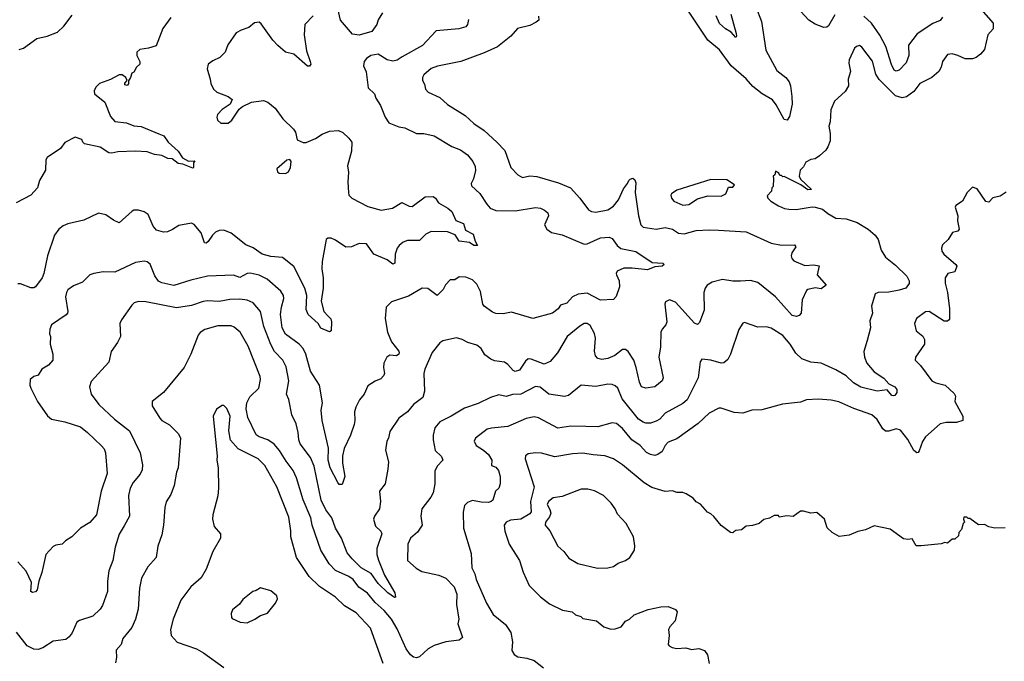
# Model space of a CAD drawing. Extents: x 1678431 to 1860718, y 384618 to 522882.
# Tile 403 of 473: x 1800629 to 1807320, y 452850 to 457208. Entities that reach past the tile are written whole.
import ezdxf

# ---------------------------------------------------------------- set-up
doc = ezdxf.new("R2010")
doc.units = 0

msp = doc.modelspace()

# ---------------------------------------------------------------- linework, layer by layer
at = {"layer": '0CON10XD'}
for points in [[(1806168.8, 457241.2), (1806124.6, 457165.4), (1806113.4, 457156.6), (1806094.2, 457155.8), (1806035, 457176.7), (1805991.2, 457205), (1805881.2, 457325)], [(1807111.2, 457335), (1807243.9, 457183.9), (1807243.8, 457145), (1807208.8, 457105), (1807185.7, 457005), (1807157.4, 456972.6), (1807129.1, 456950.9), (1807105, 456942.5), (1807055, 456942.5), (1807005, 456965.7), (1806965, 456976.2), (1806935, 456972.5), (1806900, 456925), (1806891.2, 456885), (1806874.2, 456855.8), (1806826.7, 456815), (1806746.6, 456773.4), (1806705, 456719.2), (1806655, 456683.8), (1806625, 456677.5)], [(1803093.8, 457255), (1803064.2, 457205.8), (1803055.6, 457174.4), (1803021.7, 457128.3), (1802935, 457103.3), (1802889.7, 457109.7), (1802808.5, 457205), (1802790.4, 457285)], [(1805631.1, 457295), (1805668.9, 457195), (1805700.2, 457000.2), (1805775, 456862.5), (1805835, 456814.3), (1805858.6, 456785), (1805868, 456758), (1805876, 456686), (1805879.2, 456635), (1805860.3, 456549.7), (1805845, 456526.2), (1805825, 456530), (1805770.1, 456630.1), (1805743.8, 456663.8), (1805674.4, 456704.4), (1805612.1, 456755), (1805565, 456805.5), (1805463.6, 456893.6), (1805385, 457003.3), (1805305, 457069.4), (1805165, 457278.5)], [(1805460.8, 457245), (1805498, 457115), (1805500, 457095), (1805495, 457087.5), (1805463.3, 457123.3), (1805425, 457145.4), (1805385, 457181.9), (1805360.8, 457235)], [(1801656.6, 457223.4), (1801600.8, 457149.1), (1801555, 457031.2), (1801505, 457013.8), (1801444, 457006), (1801425, 456987.5), (1801424, 456965), (1801444, 456925), (1801444.1, 456905.9), (1801423.3, 456885), (1801405, 456852.5), (1801390, 456845), (1801382.5, 456815), (1801368.3, 456791.7), (1801367, 456773), (1801358.3, 456761.7), (1801342.5, 456765), (1801343, 456777), (1801360, 456795), (1801350, 456815), (1801325, 456832.5), (1801305, 456833.3), (1801245, 456801.2), (1801170, 456775), (1801145, 456750), (1801133.8, 456725), (1801136.7, 456705), (1801207.5, 456647.5), (1801245, 456550), (1801275, 456517.1), (1801355, 456507.1), (1801405, 456486), (1801455, 456481.9), (1801575, 456432.5), (1801608.7, 456418.7), (1801638, 456375), (1801706, 456315), (1801735, 456270), (1801775, 456247.5), (1801818.3, 456248.3), (1801810, 456235), (1801810, 456205), (1801805, 456200), (1801737, 456227), (1801705, 456231.2), (1801665, 456263.3), (1801635, 456266.2), (1801595, 456286), (1801545, 456292.9), (1801495, 456310), (1801415, 456315.8), (1801295, 456311.4), (1801255, 456300.6), (1801235, 456303.1), (1801175, 456341.2), (1801070, 456365), (1801057.5, 456375), (1801050, 456395), (1801005, 456410), (1800935.9, 456374.1), (1800905, 456333.8), (1800815, 456272.5), (1800806.2, 456255), (1800804.2, 456185), (1800764.2, 456115), (1800750, 456065), (1800705, 456016.7), (1800605, 455962.9)], [(1802622, 457235), (1802567.5, 457175), (1802561.4, 457105), (1802577.3, 456997.3), (1802603.3, 456925), (1802606.7, 456905), (1802598.8, 456891.2), (1802585, 456893.3), (1802492.7, 456972.7), (1802435, 456988), (1802382.4, 457032.4), (1802349.3, 457069.3), (1802269.5, 457179.5), (1802255, 457190), (1802225, 457187.5), (1802185, 457153.8), (1802132.7, 457137.3), (1802100.3, 457119.7), (1802042.9, 457037.1), (1802025, 456987.5), (1801988.8, 456951.2), (1801941.7, 456928.3), (1801910, 456905), (1801902.5, 456875), (1801923.8, 456805), (1801926.7, 456775), (1801945.9, 456735.9), (1801967.5, 456715), (1802045.9, 456685.9), (1802072.5, 456665), (1802060, 456635), (1802005, 456598.8), (1801972.5, 456565), (1801968.8, 456545), (1801973.8, 456525), (1801996.1, 456506.1), (1802045, 456504), (1802070, 456525), (1802120.9, 456599.1), (1802141.7, 456618.3), (1802205, 456648.6), (1802285, 456659.2), (1802315, 456648), (1802365, 456606.2), (1802416.2, 456535), (1802490, 456465), (1802503.3, 456445), (1802515, 456392.5), (1802555, 456373.3), (1802575, 456373.8), (1802638.3, 456401.7), (1802685, 456431.2), (1802735, 456450.8), (1802795.6, 456455.6), (1802825, 456442), (1802865, 456404), (1802885.8, 456375), (1802884, 456315), (1802856.7, 456215), (1802862.3, 456172.3), (1802857.8, 456105), (1802862.5, 456035), (1802866, 456015), (1802885.5, 455995.5), (1802995, 455938.9), (1803085, 455914), (1803162.3, 455927.7), (1803225, 455965.8), (1803275, 455942), (1803295, 455940), (1803385, 456004.3), (1803437.5, 456007.5), (1803453.8, 455995), (1803473.9, 455963.9), (1803538.7, 455928.7), (1803566.2, 455905), (1803593.3, 455845), (1803645, 455823.3), (1803658.3, 455778.3), (1803710.5, 455750.5), (1803724, 455704), (1803740, 455675), (1803715, 455674.2), (1803684.5, 455694.5), (1803615, 455704), (1803587.3, 455747.3), (1803535, 455766.7), (1803425, 455769.2), (1803388.7, 455751.3), (1803345, 455707.5), (1803265, 455707.8), (1803235, 455695.7), (1803206.4, 455673.6), (1803193.3, 455655), (1803180.6, 455615), (1803178, 455555), (1803165, 455548), (1803126.4, 455576.4), (1803036.2, 455615), (1802985, 455685.7), (1802935, 455688.6), (1802884, 455664), (1802845, 455662.9), (1802775, 455710.8), (1802745, 455724), (1802722.5, 455725), (1802712, 455715), (1802684.6, 455565), (1802682, 455515), (1802690.7, 455455), (1802690.4, 455385), (1802676.9, 455295), (1802695.5, 455225.5), (1802725, 455194), (1802742, 455175), (1802747.5, 455155), (1802746.4, 455093.6), (1802735, 455087.5), (1802675, 455113.3), (1802656.7, 455145), (1802590, 455205), (1802575, 455240), (1802579.1, 455335), (1802566.2, 455385), (1802490.5, 455530.5), (1802415, 455592.9), (1802335, 455600.4), (1802276.2, 455615), (1802215, 455659.4), (1802165, 455679.4), (1802065, 455758.1), (1802015, 455778.6), (1801985, 455775.8), (1801960, 455765), (1801938.8, 455745), (1801909.7, 455700.3), (1801895, 455690), (1801885, 455692.5), (1801860.9, 455760.9), (1801815, 455816.7), (1801795.9, 455825.9), (1801709.5, 455810.5), (1801667.8, 455782.2), (1801632.7, 455767.3), (1801605, 455764.2), (1801557.5, 455777.5), (1801535.8, 455805), (1801502, 455885), (1801475, 455902), (1801435, 455914), (1801405, 455913.8), (1801392.7, 455907.3), (1801305, 455828.8), (1801265, 455846), (1801215, 455882), (1801165, 455893.8), (1801065, 455845.8), (1800955, 455821.4), (1800925, 455808.6), (1800895, 455784), (1800864.2, 455745), (1800816.9, 455605), (1800793.5, 455485), (1800781.1, 455455), (1800735, 455394), (1800724.2, 455385.8), (1800705, 455385.8), (1800635, 455414), (1800615, 455413.8)], [(1800625, 457006), (1800655, 457013.8), (1800745, 457080), (1800815, 457095.7), (1800885, 457123.8), (1800929.3, 457165), (1800985, 457238.2)], [(1803679.1, 457209.1), (1803672.9, 457175), (1803661.2, 457158.8), (1803613.8, 457146.2), (1803458.3, 457131.7), (1803366.4, 457033.6), (1803228.6, 456955), (1803195, 456932.5), (1803165, 456926.7), (1803126.2, 456936.2), (1803065, 456973.6), (1803015, 456963.9), (1802985.5, 456945), (1802969.4, 456925), (1802964.2, 456895), (1802983, 456853), (1802995.8, 456745), (1803040.8, 456705), (1803048.6, 456675), (1803080, 456625), (1803111.4, 456545), (1803137, 456507), (1803205, 456479.2), (1803245, 456472.5), (1803325, 456434), (1803375, 456436), (1803445, 456420), (1803565.5, 456345.5), (1803623.4, 456323.4), (1803670.9, 456290.9), (1803708.6, 456245), (1803725, 456210), (1803725.5, 456184.5), (1803712.4, 456127.6), (1803697.1, 456095), (1803698.3, 456078.3), (1803756.7, 456026.7), (1803802.9, 455955), (1803827, 455927), (1803865, 455912.7), (1803995, 455909.4), (1804135, 455931.9), (1804168.3, 455928.3), (1804196.2, 455915), (1804218.6, 455895), (1804222, 455875), (1804196.2, 455815), (1804210, 455785), (1804242.8, 455762.8), (1804315, 455746.7), (1804465, 455682.7), (1804485, 455684.5), (1804575, 455725.6), (1804635, 455731.4), (1804655, 455722), (1804690, 455675), (1804715, 455654.2), (1804815, 455632.9), (1804927.7, 455557.7), (1805000, 455555), (1805007.5, 455545), (1804995, 455533.8), (1804945, 455530), (1804895, 455509.2), (1804790.3, 455520.3), (1804735, 455520), (1804689.1, 455500.9), (1804682.5, 455485), (1804685.6, 455475.6), (1804702.9, 455435), (1804705.8, 455394.2), (1804682.4, 455327.6), (1804665, 455308), (1804575, 455301.9), (1804485, 455350.6), (1804425, 455343.3), (1804386, 455325), (1804347, 455283), (1804305, 455268), (1804288, 455245), (1804249.2, 455215), (1804115, 455178.8), (1803970.7, 455220.7), (1803915, 455210), (1803865, 455212.1), (1803841.8, 455221.8), (1803785, 455262.9), (1803776.5, 455275), (1803760.7, 455360.7), (1803735, 455411.2), (1803705, 455441.2), (1803659.7, 455459.7), (1803615, 455460.8), (1803585, 455440), (1803555, 455440), (1803522.7, 455407.3), (1803506.7, 455375), (1803465.7, 455334.3), (1803403, 455383), (1803363.6, 455383.6), (1803271.1, 455328.9), (1803155, 455292.5), (1803120, 455255), (1803111.7, 455178.3), (1803127.8, 455085), (1803155, 455020), (1803205, 454957.1), (1803208.5, 454945), (1803204.4, 454935), (1803188.8, 454925), (1803145, 454928.5), (1803123.6, 454915), (1803102.7, 454875), (1803100.4, 454845), (1803106.9, 454805), (1803102.1, 454787.9), (1803082.2, 454767.8), (1803045, 454752.5), (1802995, 454720), (1802968.6, 454665), (1802936.9, 454625), (1802912.9, 454575), (1802903.1, 454545), (1802905.7, 454485.7), (1802900.7, 454459.3), (1802877.5, 454385), (1802832.9, 454295), (1802823.1, 454245), (1802821.5, 454195), (1802837.8, 454105), (1802819.7, 454050.3), (1802800.7, 454050.7), (1802790.6, 454065), (1802739.1, 454165), (1802725.4, 454215), (1802728.1, 454298.1), (1802683.5, 454485), (1802677.8, 454555), (1802685.5, 454605.5), (1802666.9, 454725), (1802605, 454820), (1802574, 454935), (1802555.3, 454975.3), (1802528.1, 455005), (1802435, 455071.2), (1802412.9, 455115), (1802400.6, 455205), (1802406.8, 455255), (1802423.6, 455315), (1802421.1, 455335), (1802403, 455363), (1802310.8, 455445), (1802255, 455473.6), (1802195, 455486.2)], [(1804155, 457232.5), (1804156, 457205), (1804139.7, 457190.3), (1804095, 457168.1), (1804011.7, 457148.3), (1803966.2, 457095), (1803875.5, 457024.5), (1803785, 456983.3), (1803626.3, 456923.7), (1803467.2, 456892.8), (1803424, 456876), (1803376.2, 456833.8), (1803366.9, 456815), (1803365.7, 456795), (1803379.3, 456769.3), (1803386.6, 456736.6), (1803405.5, 456715.5), (1803485, 456678.6), (1803535, 456631.9), (1803656.5, 456556.5), (1803715, 456503.1), (1803785.9, 456455.9), (1803871.9, 456375), (1803925, 456320), (1803967.5, 456205), (1804015, 456153.8), (1804045, 456136.2), (1804095, 456147.8), (1804143.6, 456143.6), (1804290.6, 456100.6), (1804372, 456065), (1804435.4, 455995.4), (1804495, 455915.8), (1804514.6, 455904.6), (1804545, 455900), (1804625, 455917.1), (1804665, 455942.2), (1804697.3, 455985), (1804731.7, 456058.3), (1804760, 456095), (1804768, 456115), (1804776.7, 456125), (1804795, 456131.2), (1804809.7, 456119.7), (1804815, 456100), (1804812.2, 456035), (1804833.6, 455875), (1804850.5, 455815), (1804865, 455799.4), (1804955, 455785.5), (1805015, 455795.5), (1805065, 455784.5), (1805105, 455758.8), (1805143.9, 455753.9), (1805225, 455775.5), (1805315, 455781.5), (1805378.7, 455778.7), (1805565, 455767.5), (1805735, 455690.5), (1805805, 455675.6), (1805895, 455679.2), (1805904, 455665), (1805875.8, 455625), (1805870.8, 455605), (1805876.9, 455585), (1805890.5, 455570.5), (1805965, 455538.1), (1806025, 455542.2), (1806062.5, 455535), (1806047.5, 455475), (1806110, 455405), (1806075, 455380), (1806035, 455385.8), (1805985, 455376), (1805975, 455368.8), (1805945.5, 455305), (1805939.7, 455215), (1805925, 455199.2), (1805907.5, 455192.5), (1805878.3, 455198.3), (1805765.9, 455325.9), (1805645, 455422.5), (1805595, 455437.1), (1805527.6, 455432.4), (1805475, 455432.5), (1805405, 455443.1), (1805335, 455425.6), (1805300.8, 455405), (1805287.1, 455385), (1805277.8, 455355), (1805279.4, 455235), (1805249.5, 455150.5), (1805235, 455138.6), (1805215, 455147.1), (1805085, 455289.5), (1805045, 455305.5), (1805018.3, 455291.7), (1805014, 455275), (1805025.8, 455155), (1805020, 455135), (1804994.4, 455105.6), (1804985.6, 455085), (1804983.8, 454985), (1804972.3, 454915), (1805002.2, 454775), (1804994.5, 454755.5), (1804945, 454714.3), (1804885, 454704.4), (1804854.3, 454715), (1804840, 454745), (1804819.2, 454845), (1804801.8, 454895), (1804762.9, 454955)], [(1806901.2, 457225), (1806885, 457203.3), (1806835, 457182.5), (1806727.9, 457112.1), (1806670, 457035), (1806670.5, 456965), (1806652.2, 456915), (1806605, 456865.6), (1806585, 456857.5), (1806572.7, 456865), (1806553.3, 456903.3), (1806515.2, 457025.2), (1806473.4, 457103.4), (1806416.8, 457185), (1806365, 457230.8)], [(1806625, 456677.5), (1806581.8, 456691.8), (1806470.6, 456800.6), (1806447.2, 456837.2), (1806425, 456925.7), (1806352.1, 457022.1), (1806335, 457032), (1806315, 457026.2), (1806302, 457015), (1806265.7, 456935), (1806263, 456913), (1806275.8, 456855), (1806260, 456805), (1806261.7, 456758.3), (1806239.3, 456720.7), (1806166.4, 456653.6), (1806141.2, 456595), (1806136.7, 456515), (1806126.7, 456485), (1806136.2, 456435), (1806136.2, 456385), (1806121.2, 456345), (1806108.3, 456321.7), (1806065, 456282.5), (1806035, 456263.3), (1806005, 456257.5), (1805970.7, 456239.3), (1805955, 456207.5), (1805932.5, 456185), (1805926.7, 456145), (1805934.1, 456124.1), (1806010, 456055), (1805985, 456053.3), (1805936.2, 456086.2), (1805825, 456142.5), (1805815, 456140), (1805805, 456150), (1805795, 456150), (1805787.5, 456165), (1805765, 456180), (1805760, 456155), (1805750, 456145), (1805751.7, 456128.3), (1805750, 456075), (1805740, 456065), (1805737, 456043), (1805708.3, 456011.7), (1805712.5, 455995), (1805732.5, 455975), (1805785, 455943.8), (1805825.9, 455925.9), (1805855, 455920.8), (1805905, 455919.2), (1806015, 455937.1), (1806035.6, 455935.6), (1806085, 455920.8), (1806120.5, 455890.5), (1806175, 455860.8), (1806245, 455855.8), (1806320.4, 455830.4), (1806395, 455784.4), (1806442.9, 455745), (1806464, 455715), (1806483.4, 455643.4), (1806513.1, 455595), (1806581.5, 455541.5), (1806658.6, 455465), (1806672.9, 455435), (1806674.2, 455415), (1806650, 455385), (1806605, 455370), (1806535, 455357.5), (1806464, 455356), (1806442.5, 455345), (1806417, 455263), (1806423.3, 455215), (1806407, 455163), (1806410, 455115), (1806388.3, 455028.3), (1806366.4, 454953.6), (1806370.4, 454915), (1806386.2, 454875), (1806435, 454816.5), (1806502.5, 454772.5), (1806535, 454733.8), (1806576.2, 454715), (1806590, 454695), (1806590, 454675), (1806576.7, 454655), (1806565, 454652.9), (1806555, 454656), (1806523.1, 454693.1), (1806456, 454684), (1806345, 454711.3), (1806295, 454740.4), (1806245, 454787.8), (1806175, 454830), (1806075.5, 454874.5), (1806005, 454881.5), (1805944.7, 454904.7), (1805902.4, 454942.4), (1805864.2, 455004.2), (1805815, 455062.5), (1805735, 455112.5), (1805705, 455121.9), (1805645, 455120), (1805555, 455152), (1805543.1, 455146.9), (1805516.4, 455103.6), (1805459.5, 454935), (1805441.1, 454898.9), (1805415, 454877.5), (1805395, 454875.6), (1805325, 454896.4), (1805265, 454902), (1805252.9, 454885), (1805239.1, 454775), (1805164.4, 454625), (1805135, 454601.5), (1805014.4, 454535), (1804978.6, 454495), (1804955, 454480.5), (1804915, 454467.8), (1804885, 454466.9), (1804865, 454473.1), (1804835, 454494.5), (1804722.4, 454632.4), (1804693.1, 454705), (1804675, 454721.9), (1804655, 454728.9), (1804625, 454731.5), (1804545, 454715.6), (1804445, 454726), (1804358, 454655), (1804331.7, 454648.3), (1804225, 454663.6), (1804165, 454711.5), (1804135, 454716.7), (1804035, 454664.6), (1803977.7, 454662.3), (1803935, 454649.6), (1803885, 454658.9), (1803827.8, 454642.2), (1803745, 454601.5), (1803651.1, 454568.9), (1803561.2, 454515), (1803483, 454477), (1803450.8, 454435), (1803438.9, 454385), (1803439.5, 454355), (1803452.7, 454282.7), (1803495, 454241.2), (1803503.3, 454215), (1803466.2, 454175), (1803449.5, 454140.5), (1803450, 454055), (1803437.8, 453995), (1803423.1, 453965), (1803361.8, 453885), (1803354.3, 453835), (1803364.2, 453775), (1803332.7, 453727.3), (1803285, 453686.2), (1803267.5, 453645), (1803264.4, 453534.4), (1803323.2, 453483.2), (1803360.9, 453460.9), (1803477.1, 453435), (1803525.4, 453415.4), (1803580.2, 453355), (1803598.3, 453305), (1803597.5, 453235), (1803613.1, 453136.9), (1803606.4, 453103.6), (1803637.3, 453012.7), (1803615, 452993.1), (1803525, 452981.5), (1803445, 452956.4), (1803405.3, 452934.7), (1803345, 452880.6), (1803325, 452874.4), (1803305, 452877.8), (1803285, 452893.1), (1803255, 452934.4), (1803195, 453070.6), (1803155, 453136.5), (1803105, 453195.4), (1803045, 453250), (1802991.8, 453311.8), (1802934.2, 453354.2), (1802895, 453406.2), (1802865, 453426.8), (1802775, 453467.1), (1802732.3, 453512.3), (1802675.4, 453605.4), (1802615.4, 453775), (1802607.5, 453825), (1802555, 453945.7), (1802510.7, 454095), (1802487.9, 454145), (1802439.2, 454209.1), (1802395, 454281.1), (1802358.2, 454325), (1802315.3, 454355.3), (1802255.5, 454375.5), (1802235, 454388.8), (1802178.8, 454505), (1802167.5, 454565), (1802171.2, 454605), (1802193.7, 454646.3), (1802254.4, 454705), (1802265.6, 454765), (1802263.1, 454785), (1802180.9, 454990.9), (1802126.2, 455086.2), (1802085, 455119.4), (1802065, 455127.5), (1801975, 455129.5), (1801887.2, 455102.8), (1801855, 455082.5), (1801842.2, 455065), (1801791.1, 454935), (1801745.7, 454845), (1801605.4, 454674.6), (1801528.8, 454615), (1801528, 454585), (1801581.1, 454501.1), (1801595.6, 454485.6), (1801646.2, 454456.2), (1801707.5, 454395), (1801721.4, 454365), (1801705.8, 454165), (1801694.2, 454135), (1801678, 454045), (1801655, 453982.5), (1801625, 453932.5), (1801614.2, 453895), (1801605.8, 453774.2), (1801595, 453710), (1801567.7, 453632.3), (1801556.2, 453555), (1801499.3, 453490.7), (1801456.4, 453413.6), (1801443.2, 453346.8), (1801433.3, 453205), (1801416.5, 453135), (1801389.8, 453080.2), (1801328.6, 453005), (1801318, 452965), (1801284.2, 452925.8), (1801286.2, 452875), (1801279.3, 452839.3)], [(1802435, 456163.8), (1802455.8, 456174.2), (1802469.2, 456205), (1802473.6, 456243.6), (1802465, 456257.5), (1802445, 456253.3), (1802376.7, 456195), (1802380, 456175), (1802392.5, 456165), (1802435, 456163.8)], [(1805135, 455947.5), (1805175, 455951.9), (1805235, 455990.8), (1805305, 456011.2), (1805395, 456010), (1805410, 456015), (1805427.5, 456025), (1805445, 456070), (1805475, 456070), (1805487, 456087), (1805435, 456120), (1805325, 456123.3), (1805095, 456050), (1805057.5, 456025), (1805053.3, 456015), (1805058.8, 455995), (1805073.8, 455975), (1805135, 455947.5)], [(1807333, 456037), (1807291.7, 456008.3), (1807241.7, 455998.3), (1807215, 455967.5), (1807195, 455972.5), (1807135, 456060), (1807105, 456070.8), (1807068.8, 456035), (1807036.2, 455975), (1806990, 455945), (1806986.2, 455935), (1807003.8, 455875), (1807002.7, 455842.7), (1807012.5, 455785), (1807005, 455772.5), (1806968.3, 455761.7), (1806938.8, 455715), (1806901.1, 455678.9), (1806892.5, 455655), (1806896.4, 455635), (1806910, 455615), (1806990.8, 455545), (1806996.4, 455533.6), (1806983.8, 455495), (1806936.2, 455485), (1806918.1, 455455), (1806918.7, 455418.7), (1806934.4, 455355), (1806948.6, 455245), (1806948, 455172), (1806935, 455160), (1806911.2, 455161.2), (1806808.8, 455225), (1806785, 455223.5), (1806722.4, 455177.6), (1806710.6, 455145), (1806720, 455095), (1806767.3, 455057.3), (1806778.8, 455035), (1806778, 455005), (1806716.7, 454915), (1806713.8, 454895), (1806749.5, 454859.5), (1806828.1, 454755), (1806855, 454740.3), (1806917.3, 454725), (1806979.4, 454669.4), (1806988.1, 454651.9), (1806983.3, 454615), (1807038.6, 454515), (1807038.8, 454485), (1806995, 454472.2), (1806925, 454472.5), (1806885, 454463.1), (1806785.4, 454374.6), (1806765, 454343.8), (1806741.1, 454278.9), (1806735, 454268.8), (1806725, 454266), (1806705, 454282.5), (1806665, 454357.5), (1806615, 454420.8), (1806585, 454428.1), (1806535, 454413.1), (1806513.7, 454413.7), (1806495, 454429.2), (1806455, 454492), (1806420, 454525), (1806296.8, 454566.8), (1806195, 454612), (1806143.6, 454623.6), (1806055, 454630), (1805975, 454626.7), (1805935, 454610), (1805813.6, 454596.4), (1805673, 454557), (1805605, 454556.7), (1805543.6, 454536.4), (1805485, 454538.8), (1805395, 454570), (1805380.7, 454569.3), (1805315, 454535.8), (1805240, 454465), (1805095, 454360), (1805035, 454339.1), (1805015, 454315.6), (1804994.7, 454275.3), (1804965, 454253.8), (1804945, 454248.8), (1804915, 454254.6), (1804888.2, 454268.2), (1804845, 454316.2), (1804789.5, 454355), (1804725, 454430.5), (1804685, 454464.5), (1804655, 454470.5), (1804557, 454443), (1804475, 454443.8), (1804375, 454447.5), (1804285, 454433.8), (1804155, 454503.1), (1804125, 454510.6), (1804070.9, 454499.1), (1803945, 454444.4), (1803835.5, 454434.5), (1803805, 454425.6), (1803725.8, 454365), (1803717.1, 454345), (1803730, 454315), (1803781.4, 454285), (1803813.9, 454253.9), (1803836.9, 454215), (1803835, 454180), (1803865, 454168.8), (1803882.5, 454145), (1803894.2, 454105), (1803894.2, 454055.8), (1803884.1, 454025.9), (1803862, 454005), (1803844.2, 453945), (1803833.8, 453935), (1803815, 453928.5), (1803765, 453930), (1803705, 453941.5), (1803671.4, 453928.6), (1803651.1, 453908.9), (1803643, 453863), (1803645.8, 453754.2), (1803697.7, 453582.3), (1803702, 453485), (1803722.5, 453445), (1803730, 453405), (1803801.4, 453245), (1803847.4, 453167.4), (1803930.7, 453100.7), (1803965.5, 453045.5), (1803978.8, 452981.2), (1803973.9, 452923.9), (1803990, 452895), (1804015, 452880), (1804075, 452872), (1804125, 452856), (1804188.8, 452805)], [(1802195, 455486.2), (1802175, 455484.5), (1802125, 455457.7), (1802082.4, 455472.4), (1801905, 455466.4), (1801790.5, 455439.5), (1801675, 455401.9), (1801595, 455421.5), (1801572.6, 455432.6), (1801547, 455467), (1801515, 455546.7), (1801495, 455564), (1801475, 455567.5), (1801415, 455558.6), (1801275, 455492), (1801195, 455495.8), (1801132.5, 455485), (1801105, 455474), (1801055, 455426), (1800995, 455400.8), (1800956.6, 455373.4), (1800945.5, 455354.5), (1800940, 455325), (1800955.6, 455225), (1800952.5, 455215), (1800945, 455204.3), (1800845.7, 455134.3), (1800832.9, 455105), (1800832, 455075), (1800837.1, 455055), (1800835.7, 455005), (1800854, 454935), (1800853.8, 454895), (1800825, 454860.8), (1800778, 454835), (1800755, 454792.5), (1800725, 454783.8), (1800700, 454765), (1800696.7, 454725), (1800704.1, 454704.1), (1800748.8, 454615), (1800816.6, 454516.6), (1800845.6, 454495.6), (1800935, 454476.7), (1801042.1, 454442.1), (1801090, 454405), (1801183.6, 454313.6), (1801202.1, 454292.1), (1801212, 454265), (1801222.9, 454125), (1801182.2, 454005), (1801150.8, 453845), (1801105, 453793.3), (1801042.5, 453755), (1800982.5, 453695), (1800940.7, 453669.3), (1800917.5, 453645), (1800875, 453638.8), (1800855, 453628.8), (1800806.2, 453575), (1800777.9, 453452.1), (1800758, 453395), (1800747.5, 453335), (1800735, 453321.2), (1800716.4, 453316.4), (1800704.2, 453325), (1800709.2, 453385), (1800672.3, 453462.3), (1800616, 453525)], [(1804762.9, 454955), (1804745, 454966.7), (1804725, 454966.9), (1804673.5, 454926.5), (1804625, 454906.2), (1804585, 454898.8), (1804557.6, 454907.6), (1804542.7, 454925), (1804534.6, 454955.4), (1804542.4, 455045), (1804535, 455077.5), (1804505, 455131.4), (1804485, 455143.3), (1804465, 455143.3), (1804435, 455126.7), (1804348.6, 455055), (1804284.5, 454945), (1804234.6, 454885.4), (1804191.9, 454868.1), (1804105, 454902.5), (1804085, 454904.4), (1804065, 454888.6), (1804025, 454828.5), (1803995, 454818.5), (1803981.4, 454825), (1803946.4, 454865), (1803922.4, 454882.4), (1803855, 454891.6), (1803831.2, 454901.2), (1803790.8, 454930.8), (1803765, 454974.3), (1803735, 454997.1), (1803675, 455014.3), (1803635, 455035.8), (1803597, 455047), (1803505, 455026), (1803485, 455013.8), (1803431.7, 454948.3), (1803382.5, 454835), (1803375.5, 454804.5), (1803380, 454685), (1803369.3, 454640.7), (1803306, 454594), (1803265, 454544), (1803205, 454501.2), (1803145, 454411.2), (1803134.2, 454365), (1803122.9, 454345), (1803114.4, 454285), (1803135.6, 454205), (1803130.6, 454155), (1803112.5, 454055), (1803074.3, 454005.7), (1803079.6, 453935), (1803073.5, 453885), (1803039.4, 453835), (1803033.5, 453815), (1803046.9, 453766.9), (1803083.8, 453733.8), (1803090.4, 453715), (1803056.8, 453615), (1803055.4, 453575), (1803066.4, 453536.4), (1803107.3, 453435), (1803178.9, 453315), (1803183.6, 453286.4), (1803175, 453282.5), (1803130.5, 453315), (1803065, 453377.3), (1803017.1, 453447.1), (1802950, 453485), (1802887.5, 453545), (1802855, 453585.8), (1802816.5, 453686.5), (1802773.9, 453755), (1802749.6, 453825), (1802708.8, 453878.8), (1802676.9, 453945), (1802629.6, 454175), (1802604.2, 454234.2), (1802535, 454326.2), (1802524.5, 454355), (1802521.5, 454405), (1802507, 454463), (1802478.1, 454525), (1802458.3, 454628.3), (1802442.5, 454665), (1802457.1, 454755), (1802440.4, 454850.4), (1802415.9, 454895.9), (1802360.5, 454955), (1802335, 455002.5), (1802287.5, 455125), (1802265.5, 455225), (1802215.8, 455285), (1802175, 455302.5), (1802125, 455309.1), (1802057, 455307), (1801985, 455294.6), (1801905, 455298.8), (1801875, 455294.4), (1801796.8, 455266.8), (1801695, 455250.4), (1801485, 455291.2), (1801435, 455294.4), (1801406.3, 455283.7), (1801390.6, 455269.4), (1801320.3, 455169.7), (1801310, 455145), (1801313.3, 455055), (1801293.3, 455015), (1801250, 454955), (1801235, 454882.5), (1801115, 454750), (1801102, 454715), (1801114, 454665), (1801166, 454595), (1801272.5, 454495), (1801375.8, 454415), (1801447.1, 454265), (1801463.5, 454185), (1801460.2, 454149.8), (1801448, 454122), (1801399.2, 454065), (1801380, 454025), (1801368.6, 453975), (1801374.4, 453835), (1801339.3, 453769.3), (1801305, 453713.8), (1801278.1, 453625), (1801261.9, 453535), (1801234.5, 453465), (1801225.8, 453394.2), (1801225.5, 453324.5), (1801191.3, 453228.7), (1801176.3, 453203.7), (1801125, 453156.7), (1801035, 453127.1), (1801016, 453115), (1800986, 453044), (1800964.4, 453015), (1800941.2, 452998.8), (1800855, 452986.2), (1800785, 452942), (1800755, 452930.6), (1800725, 452931.4), (1800678.2, 452955), (1800606.9, 453046.9)], [(1803099.4, 452835), (1803011.9, 453075), (1802915, 453178.6), (1802836.7, 453226.7), (1802775, 453285.7), (1802721.1, 453321.1), (1802666.9, 453356.9), (1802595, 453425.6), (1802508.8, 453555), (1802471.5, 453695), (1802472.1, 453735), (1802457.9, 453827.9), (1802375.5, 454035), (1802295, 454179.2), (1802250, 454225), (1802112.6, 454292.6), (1802062.1, 454352.1), (1802049.2, 454415), (1802058.6, 454515), (1802036.6, 454566.6), (1802015, 454587.5), (1802005, 454587.5), (1801967, 454563), (1801943.3, 454515), (1801948, 454468), (1801971.4, 454245), (1801968.6, 454215), (1801978.1, 454165), (1801979.4, 454025), (1801975.5, 453974.5), (1801940.8, 453845), (1801938.6, 453815), (1801950, 453765), (1801992.5, 453715), (1801994.3, 453685.7), (1801940, 453595), (1801895.7, 453475), (1801862.6, 453417.4), (1801791.2, 453355), (1801724.2, 453265), (1801671.4, 453135), (1801652.5, 453065), (1801658.8, 453025), (1801699.1, 452979.1), (1801830, 452935), (1801878, 452908), (1802015, 452808.1)], [(1807325, 453756.7), (1807255, 453753.3), (1807215, 453762.5), (1807185, 453780), (1807145, 453777.5), (1807085, 453820), (1807075, 453820), (1807065, 453830), (1807045, 453830), (1807042.5, 453815), (1807050, 453795), (1807040, 453785), (1807030, 453745), (1807010, 453725), (1807008.3, 453701.7), (1806985, 453680), (1806965, 453680), (1806935, 453652.5), (1806915, 453657.5), (1806891.7, 453648.3), (1806755, 453633.3), (1806720, 453635), (1806695, 453682.5), (1806665, 453677.5), (1806635, 453682.5), (1806545, 453747.5), (1806435, 453770), (1806376.4, 453743.6), (1806325, 453732.5), (1806265, 453707.5), (1806198.3, 453698.3), (1806150, 453725), (1806117, 453757), (1806097.5, 453815), (1806045, 453860), (1806005, 453856.7), (1805955, 453868.8), (1805935, 453868.8), (1805885, 453834.2), (1805842, 453838), (1805790, 453830), (1805785, 453840), (1805755, 453840), (1805725, 453822.5), (1805685, 453812.5), (1805653.6, 453786.4), (1805608.3, 453771.7), (1805565, 453767.5), (1805535, 453743.3), (1805495, 453737.5), (1805481.2, 453728.8), (1805475, 453723.3), (1805460, 453725), (1805395, 453772.5), (1805345, 453832.5), (1805325, 453852.5), (1805303.6, 453863.6), (1805255, 453917.5), (1805225, 453932.5), (1805205, 453957.5), (1805158.3, 453988.3), (1805135, 453996.7), (1805095, 453996.7), (1805065, 454006.7), (1805015, 454003.3), (1804925, 454031.2), (1804872.1, 454062.1), (1804725.4, 454185.4), (1804665, 454225.7), (1804605, 454245.6), (1804525, 454251.2), (1804455, 454263.8), (1804385, 454260), (1804265, 454238.2), (1804175, 454262.9), (1804135, 454266.9), (1804085, 454258.6), (1804066, 454245), (1804063.5, 454225), (1804124.6, 454035), (1804100.8, 453935), (1804104.4, 453865)], [(1804555, 453481.4), (1804625, 453484.2), (1804665, 453494.2), (1804695, 453516), (1804745.4, 453534.6), (1804774.5, 453555.5), (1804805.8, 453605), (1804808.6, 453635), (1804800, 453695), (1804749.2, 453785), (1804690.4, 453850.4), (1804675, 453886.2), (1804647.5, 453925), (1804596.4, 453976.4), (1804535, 454008), (1804488.8, 454018.8), (1804445, 454018), (1804315, 453970), (1804255, 453960), (1804222, 453935), (1804212.2, 453915), (1804231.6, 453881.6), (1804238.7, 453855), (1804229.5, 453830.5), (1804201.1, 453795), (1804200, 453775), (1804231.4, 453735), (1804285, 453631.2), (1804326.2, 453595), (1804361.5, 453551.5), (1804422.5, 453515), (1804555, 453481.4)], [(1804104.4, 453865), (1804095, 453851.1), (1804035, 453814.7), (1803965, 453807.5), (1803935.8, 453795), (1803921.9, 453775), (1803924.5, 453734.5), (1803955.5, 453645.5), (1804025.8, 453535), (1804050.6, 453455), (1804092, 453365), (1804167.9, 453287.9), (1804229.7, 453239.7), (1804317.7, 453197.7), (1804382.5, 453185), (1804405, 453166.2), (1804442.5, 453155), (1804455, 453140), (1804547.5, 453125), (1804597.5, 453085), (1804645, 453067.5), (1804675, 453070), (1804716.1, 453083.9), (1804745, 453122.5), (1804772.5, 453135), (1804804.1, 453165.9), (1804898.8, 453201.2), (1804985, 453220), (1805035, 453221.2), (1805085, 453202.5), (1805096.7, 453185), (1805083.3, 453125), (1805047.5, 453085), (1805037.5, 453065), (1805042.5, 453025), (1805036.7, 452965), (1805042.5, 452955), (1805062.7, 452942.7), (1805095, 452935.8), (1805155, 452941.4), (1805195, 452930.8), (1805245, 452936), (1805283.6, 452923.6), (1805304.1, 452894.1), (1805314.3, 452834.3)], [(1802175, 453112), (1802227.5, 453135), (1802265, 453162), (1802312.7, 453177.3), (1802366.2, 453245), (1802380, 453275), (1802376.2, 453295), (1802335, 453328.2), (1802265, 453350), (1802235, 453331.2), (1802212.5, 453325), (1802145, 453270), (1802121.7, 453238.3), (1802075, 453200), (1802066.7, 453175), (1802068.3, 453148.3), (1802071.7, 453141.7), (1802126.1, 453116.1), (1802175, 453112)]]:
    msp.add_lwpolyline(points, dxfattribs=at)

doc.saveas('drawing.dxf')
